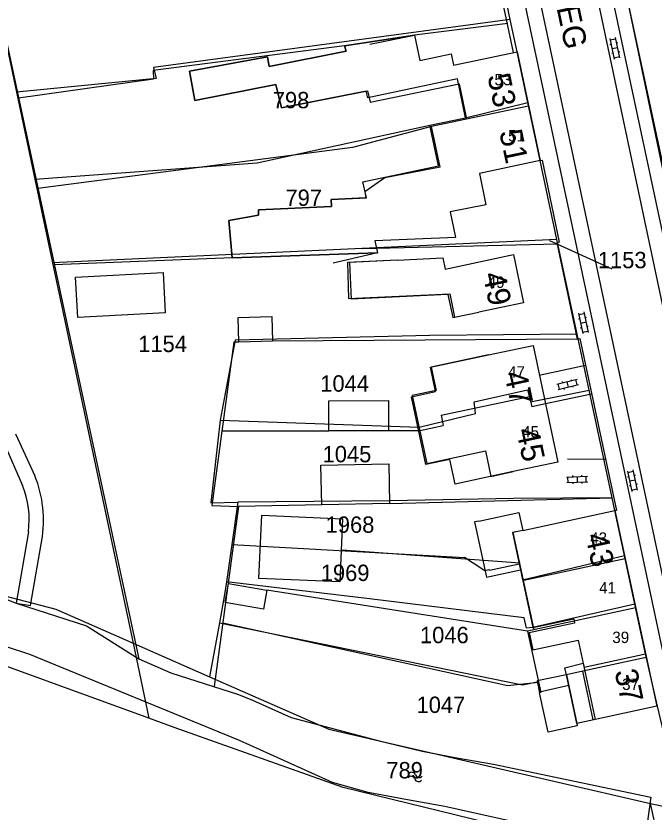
# Model space of a CAD drawing. Extents: x 148816 to 151297, y 399515 to 402500.
# Drawn here: x 150588.1 to 150658.2, y 400624.4 to 400711.9 of the extents above; entities that cross this region are included whole.
import ezdxf

# ---------------------------------------------------------------- set-up
doc = ezdxf.new("R2010")
doc.units = 0
for name, color, linetype in [('B01 Hoofdgebouw  [D] Norm', 7, 'Continuous'), ('B01 Hoofdgebouw  [T] Norm', 7, 'Continuous'), ('B01 hoofgebouw', 7, 'Continuous'), ('B02 Bijgebouw  [D] Norm', 7, 'Continuous'), ('G01 perceelsgrens', 7, 'Continuous'), ('S02 Open verharding  Norm', 7, 'Continuous'), ('S05 Water  Norm', 7, 'Continuous'), ('T04 Haag heg  [D] Gem', 7, 'Continuous'), ('T09 Insteek water  [T] Norm', 7, 'Continuous'), ('V00 Kant verharding algemeen  [T] Norm', 7, 'Continuous'), ('Z01 perceelnummer', 7, 'Continuous'), ('Z02 huisnummer', 7, 'Continuous'), ('Z02 Huisnummer  [Tekst] Norm', 7, 'Continuous'), ('Z06 straatnaam', 7, 'Continuous')]:
    doc.layers.add(name, color=color, linetype=linetype)

msp = doc.modelspace()

# ---------------------------------------------------------------- linework, layer by layer
at = {"layer": 'B01 Hoofdgebouw  [D] Norm'}
for p, q in [((150631.88, 400709.79), (150624.201, 400708.616)), ((150624.201, 400708.616), (150624.355, 400708.007)), ((150615.701, 400707.394), (150607.126, 400705.816)), ((150615.907, 400706.354), (150615.701, 400707.394)), ((150624.355, 400708.007), (150615.907, 400706.354)), ((150607.126, 400705.816), (150607.746, 400702.595)), ((150607.746, 400702.595), (150616.625, 400704.351)), ((150616.625, 400704.351), (150617.243, 400701.79)), ((150617.243, 400701.79), (150626.705, 400703.65)), ((150626.705, 400703.65), (150626.988, 400702.407)), ((150626.988, 400702.407), (150636.805, 400704.446)), ((150636.805, 400704.446), (150637.615, 400700.539)), ((150644.425, 400701.98), (150633.763, 400699.724)), ((150634.704, 400695.277), (150633.763, 400699.724)), ((150634.704, 400695.277), (150628.616, 400694.088)), ((150628.616, 400694.088), (150626.438, 400692.558)), ((150626.438, 400692.558), (150626.541, 400691.899)), ((150626.541, 400691.899), (150622.709, 400691.708)), ((150622.709, 400691.708), (150622.737, 400690.947)), ((150622.737, 400690.947), (150614.742, 400690.564)), ((150614.742, 400690.564), (150614.744, 400689.98)), ((150614.744, 400689.98), (150611.471, 400689.411)), ((150611.471, 400689.411), (150611.841, 400685.3)), ((150611.841, 400685.3), (150627.82, 400685.84)), ((150629.99, 400685.05), (150624.729, 400684.797)), ((150624.729, 400684.797), (150624.923, 400680.767)), ((150635.557, 400681.279), (150624.923, 400680.767)), ((150635.557, 400681.279), (150636.083, 400678.739)), ((150636.083, 400678.739), (150638.969, 400679.337)), ((150633.624, 400673.269), (150640.019, 400674.624)), ((150634.193, 400670.587), (150633.624, 400673.269)), ((150631.536, 400670.024), (150634.193, 400670.587)), ((150633.114, 400662.575), (150631.536, 400670.024)), ((150634.795, 400667.993), (150644.535, 400670.057)), ((150644.535, 400670.057), (150644.776, 400668.924)), ((150646.27, 400669.24), (150644.776, 400668.924)), ((150634.795, 400667.993), (150635.036, 400666.86)), ((150632.327, 400666.286), (150635.036, 400666.86)), ((150635.771, 400663.138), (150633.114, 400662.575)), ((150636.345, 400660.429), (150635.771, 400663.138)), ((150642.74, 400661.79), (150636.345, 400660.429)), ((150643.79, 400655.33), (150642.705, 400655.096)), ((150642.705, 400655.096), (150645.008, 400644.404)), ((150655.042, 400652.191), (150643.919, 400649.803)), ((150656.198, 400646.806), (150644.321, 400644.256)), ((150645.008, 400644.404), (150644.321, 400644.256)), ((150644.321, 400644.256), (150645.779, 400637.5)), ((150657.37, 400641.347), (150650.4, 400639.851)), ((150650.4, 400639.851), (150648.577, 400639.461)), ((150651.543, 400634.5), (150650.4, 400639.851)), ((150648.577, 400639.461), (150649.72, 400634.11)), ((150645.779, 400637.5), (150645.64, 400637.47))]:
    msp.add_line(p, q, dxfattribs=at)
at = {"layer": 'B01 Hoofdgebouw  [T] Norm'}
for p, q in [((150631.88, 400709.79), (150632.46, 400707)), ((150632.46, 400707), (150635.91, 400707.72)), ((150635.91, 400707.72), (150636.17, 400706.49)), ((150636.17, 400706.49), (150643.16, 400707.96)), ((150643.16, 400707.96), (150645.69, 400696)), ((150645.69, 400696), (150639.02, 400694.57)), ((150639.02, 400694.57), (150639.71, 400691.14)), ((150639.71, 400691.14), (150635.82, 400690.34)), ((150635.82, 400690.34), (150636.39, 400687.54)), ((150636.39, 400687.54), (150627.51, 400687.18)), ((150627.51, 400687.18), (150627.82, 400685.84)), ((150629.99, 400685.05), (150634.98, 400685.29)), ((150634.98, 400685.29), (150635.27, 400684.06)), ((150635.27, 400684.06), (150642.76, 400685.66)), ((150642.76, 400685.66), (150643.86, 400680.35)), ((150643.86, 400680.35), (150638.97, 400679.33)), ((150640.02, 400674.62), (150644.91, 400675.66)), ((150644.91, 400675.66), (150647.63, 400662.82)), ((150647.63, 400662.82), (150642.74, 400661.79)), ((150638.96, 400656.36), (150643.36, 400657.31)), ((150643.36, 400657.31), (150643.79, 400655.33)), ((150643.79, 400655.33), (150653.9, 400657.51)), ((150653.9, 400657.51), (150658.52, 400635.99)), ((150646.57, 400633.14), (150645.64, 400637.47)), ((150658.52, 400635.99), (150649.72, 400634.11)), ((150649.77, 400633.83), (150646.57, 400633.14)), ((150649.72, 400634.11), (150649.77, 400633.83))]:
    msp.add_line(p, q, dxfattribs=at)
at = {"layer": 'B01 hoofgebouw'}
for points in [[(150627.82, 400685.84), (150611.841, 400685.3), (150611.471, 400689.411), (150614.744, 400689.98), (150614.742, 400690.564), (150622.737, 400690.947), (150622.709, 400691.708), (150626.585, 400691.901), (150626.215, 400693.649), (150634.525, 400695.407), (150633.582, 400699.868), (150637.504, 400700.698), (150636.6, 400704.971), (150626.733, 400702.884), (150626.576, 400703.625), (150617.243, 400701.79), (150616.625, 400704.351), (150607.746, 400702.595), (150607.126, 400705.816), (150615.701, 400707.394), (150615.907, 400706.354), (150624.355, 400708.007), (150624.201, 400708.616), (150631.88, 400709.79)], [(150626.98, 400708.78), (150631.88, 400709.79), (150632.46, 400707), (150635.91, 400707.72), (150636.17, 400706.49), (150643.16, 400707.96), (150645.69, 400696), (150639.02, 400694.57), (150639.71, 400691.14), (150635.82, 400690.34), (150636.39, 400687.54), (150627.51, 400687.18), (150627.82, 400685.84), (150622.95, 400684.7)], [(150629.99, 400685.05), (150634.98, 400685.29), (150635.27, 400684.06), (150642.76, 400685.66), (150643.86, 400680.35), (150638.97, 400679.33)], [(150629.99, 400685.05), (150624.509, 400684.786), (150624.636, 400680.838), (150635.762, 400681.332), (150636.292, 400678.771), (150638.97, 400679.33)], [(150640.02, 400674.62), (150644.91, 400675.66), (150647.63, 400662.82), (150642.74, 400661.79)], [(150640.02, 400674.62), (150633.717, 400673.28), (150634.261, 400670.713), (150631.639, 400670.158), (150633.219, 400662.696), (150639.676, 400664.064), (150640.268, 400661.269), (150642.74, 400661.79)], [(150638.96, 400656.36), (150643.36, 400657.31), (150643.79, 400655.33), (150653.9, 400657.51), (150658.52, 400635.99), (150649.72, 400634.11), (150649.77, 400633.83), (150646.57, 400633.14), (150645.64, 400637.47)], [(150638.96, 400656.36), (150638.485, 400656.258), (150639.795, 400650.189), (150643.537, 400650.997)], [(150643.79, 400655.33), (150642.655, 400655.085), (150644.898, 400644.639), (150649.387, 400645.602), (150649.486, 400645.139), (150644.495, 400644.068), (150644.898, 400642.188), (150649.889, 400643.259), (150651.76, 400634.546)], [(150649.72, 400634.11), (150648.591, 400639.459), (150645.359, 400638.777), (150645.64, 400637.47)]]:
    msp.add_lwpolyline(points, dxfattribs=at)
at = {"layer": 'B02 Bijgebouw  [D] Norm'}
for points in [[(150594.612, 400683.16), (150604.236, 400683.675), (150604.474, 400679.235), (150594.85, 400678.72)], [(150612.497, 400678.729), (150616.178, 400678.845), (150616.263, 400676.153), (150612.582, 400676.037)], [(150629.028, 400666.283), (150622.474, 400666.276), (150622.47, 400669.593), (150629.024, 400669.6)], [(150621.589, 400662.492), (150629.052, 400662.645), (150629.142, 400658.28), (150621.679, 400658.127)], [(150615.083, 400656.988), (150623.973, 400656.59), (150623.663, 400649.657), (150614.773, 400650.055)], [(150611.428, 400649.488), (150615.653, 400648.761), (150615.296, 400646.684), (150611.071, 400647.411)]]:
    msp.add_lwpolyline(points, close=True, dxfattribs=at)
at = {"layer": 'G01 perceelsgrens'}
for points in [[(150578.897, 400747.19), (150588.12, 400703.512)], [(150642.414, 400711.514), (150638.656, 400729.414)], [(150602.687, 400634.674), (150579.888, 400642.953), (150546.961, 400641.648), (150515.738, 400640.309), (150504.01, 400654.766), (150473.847, 400692.845), (150446.441, 400727.145)], [(150461.787, 400720.926), (150473.855, 400705.51), (150520.004, 400647.773), (150579.924, 400649.917), (150592.461, 400646.682), (150600.934, 400642.948)], [(150655.345, 400713.376), (150660.985, 400686.248)], [(150642.414, 400711.514), (150603.179, 400706.213), (150603.478, 400705.024), (150588.12, 400703.512)], [(150644.339, 400702.388), (150643.16, 400707.96), (150642.414, 400711.514)], [(150588.12, 400703.512), (150590.138, 400693.958)], [(150590.138, 400693.958), (150614.594, 400695.738), (150633.582, 400699.868), (150637.504, 400700.698), (150644.339, 400702.388)], [(150647.545, 400687.304), (150645.69, 400696), (150644.339, 400702.388)], [(150590.138, 400693.958), (150592.086, 400684.733)], [(150647.545, 400687.304), (150626.126, 400686.311)], [(150647.643, 400686.843), (150647.545, 400687.304)], [(150626.126, 400686.311), (150592.086, 400684.733)], [(150626.126, 400686.311), (150647.643, 400686.843)], [(150649.764, 400676.903), (150647.643, 400686.843)], [(150592.086, 400684.733), (150592.919, 400680.787), (150600.934, 400642.948)], [(150649.764, 400676.903), (150633.583, 400676.747), (150612.165, 400676.247), (150610.506, 400667.444)], [(150651.08, 400670.732), (150649.764, 400676.903)], [(150610.506, 400667.444), (150632.377, 400666.672), (150638.601, 400668.195), (150638.437, 400669.453), (150644.304, 400670.772), (150644.628, 400669.482), (150651.08, 400670.732)], [(150653.602, 400658.908), (150651.08, 400670.732)], [(150610.506, 400667.444), (150609.498, 400658.377), (150612.474, 400658.43)], [(150612.474, 400658.43), (150611.801, 400653.78)], [(150653.602, 400658.908), (150642.777, 400658.836), (150629.16, 400658.569), (150612.474, 400658.43)], [(150654.957, 400652.586), (150653.9, 400657.51), (150653.602, 400658.908)], [(150611.801, 400653.78), (150611.208, 400649.683)], [(150611.801, 400653.78), (150637.389, 400652.355)], [(150638.321, 400651.732), (150637.389, 400652.355)], [(150643.397, 400651.629), (150643.533, 400650.995), (150643.767, 400649.906), (150654.957, 400652.586)], [(150656.108, 400647.226), (150654.957, 400652.586)], [(150640.135, 400650.98), (150639.614, 400650.868), (150638.321, 400651.732)], [(150643.397, 400651.629), (150640.145, 400650.931), (150640.135, 400650.98)], [(150611.208, 400649.683), (150611.003, 400648.266), (150610.437, 400645.184)], [(150656.108, 400647.226), (150644.898, 400644.639), (150644.187, 400644.589), (150643.923, 400645.71), (150626.947, 400647.793), (150611.208, 400649.683)], [(150657.281, 400641.762), (150656.108, 400647.226)], [(150610.437, 400645.184), (150609.345, 400639.241)], [(150610.437, 400645.184), (150643.757, 400638.336), (150645.383, 400638.667), (150645.615, 400637.588), (150648.831, 400638.322), (150648.591, 400639.459), (150648.413, 400640.229), (150650.43, 400640.737), (150650.523, 400640.305), (150657.281, 400641.762)], [(150600.934, 400642.948), (150602.687, 400634.674)], [(150600.934, 400642.948), (150609.345, 400639.241)], [(150657.829, 400625.319), (150661.304, 400624.572), (150658.613, 400635.99), (150657.281, 400641.762)], [(150609.345, 400639.241), (150622.451, 400633.465), (150657.829, 400625.319)], [(150659.37, 400618.399), (150624.045, 400627.057), (150605.443, 400633.673), (150602.687, 400634.674)], [(150659.37, 400618.399), (150657.829, 400625.319)]]:
    msp.add_lwpolyline(points, dxfattribs=at)
at = {"layer": 'S02 Open verharding  Norm'}
for p, q in [((150653.357, 400709.398), (150653.848, 400707.151)), ((150653.389, 400709.252), (150653.976, 400709.38)), ((150653.944, 400709.527), (150654.435, 400707.28)), ((150654.229, 400708.924), (150654.082, 400708.892)), ((150653.496, 400708.763), (150653.35, 400708.731)), ((150654.189, 400708.403), (150653.603, 400708.275)), ((150653.71, 400707.786), (150653.563, 400707.754)), ((150653.816, 400707.298), (150654.403, 400707.426)), ((150654.442, 400707.947), (150654.296, 400707.915)), ((150649.907, 400679.214), (150650.398, 400676.967)), ((150649.939, 400679.068), (150650.526, 400679.196)), ((150650.494, 400679.343), (150650.985, 400677.096)), ((150650.046, 400678.579), (150649.9, 400678.547)), ((150650.779, 400678.74), (150650.632, 400678.708)), ((150650.26, 400677.602), (150650.113, 400677.57)), ((150650.739, 400678.219), (150650.153, 400678.091)), ((150650.992, 400677.763), (150650.846, 400677.731)), ((150650.366, 400677.114), (150650.953, 400677.242)), ((150647.525, 400671.41), (150649.762, 400671.943)), ((150647.664, 400670.827), (150649.901, 400671.36)), ((150647.81, 400670.861), (150647.671, 400671.445)), ((150648.122, 400671.707), (150648.157, 400671.561)), ((150648.643, 400671.677), (150648.783, 400671.093)), ((150649.095, 400671.939), (150649.13, 400671.793)), ((150649.755, 400671.325), (150649.616, 400671.909)), ((150648.296, 400670.977), (150648.331, 400670.831)), ((150649.269, 400671.209), (150649.304, 400671.063)), ((150655.296, 400661.856), (150655.787, 400659.609)), ((150655.328, 400661.71), (150655.915, 400661.838)), ((150655.883, 400661.985), (150656.374, 400659.738)), ((150648.601, 400661.193), (150650.9, 400661.274)), ((150648.772, 400660.599), (150648.751, 400661.199)), ((150649.245, 400661.366), (150649.251, 400661.216)), ((150649.75, 400661.234), (150649.772, 400660.634)), ((150650.245, 400661.401), (150650.25, 400661.251)), ((150650.771, 400660.669), (150650.75, 400661.269)), ((150655.435, 400661.221), (150655.289, 400661.189)), ((150656.128, 400660.861), (150655.542, 400660.733)), ((150656.168, 400661.382), (150656.021, 400661.35)), ((150648.622, 400660.594), (150650.921, 400660.675)), ((150649.272, 400660.617), (150649.277, 400660.467)), ((150650.271, 400660.652), (150650.277, 400660.502)), ((150655.649, 400660.244), (150655.502, 400660.212)), ((150655.755, 400659.756), (150656.342, 400659.884)), ((150656.381, 400660.405), (150656.235, 400660.373))]:
    msp.add_line(p, q, dxfattribs=at)
at = {"layer": 'S05 Water  Norm'}
for centre, start, end in [((150631.593, 400628.309), 18.01905, 141.87408), ((150632.401, 400628.572), 198.01905, 321.87408), ((150631.515, 400627.866), 18.01905, 141.87408), ((150632.323, 400628.129), 198.01905, 321.87408)]:
    msp.add_arc(centre, 0.425, start, end, dxfattribs=at)
at = {"layer": 'T04 Haag heg  [D] Gem'}
for p, q in [((150578.861, 400747.104), (150601.556, 400641.206)), ((150642.139, 400711.063), (150631.88, 400709.79)), ((150624.201, 400708.616), (150603.141, 400705.879)), ((150603.141, 400705.879), (150603.194, 400704.94)), ((150603.194, 400704.94), (150588.347, 400702.84)), ((150633.763, 400699.724), (150625.076, 400697.426)), ((150625.076, 400697.426), (150590.472, 400692.924)), ((150611.841, 400685.3), (150592.27, 400684.536)), ((150611.999, 400676.037), (150609.597, 400658.06)), ((150612.582, 400676.037), (150611.999, 400676.037)), ((150649.77, 400676.37), (150616.263, 400676.153)), ((150610.737, 400666.262), (150622.475, 400666.275)), ((150632.327, 400666.286), (150629.028, 400666.282)), ((150621.679, 400658.127), (150612.516, 400657.969)), ((150629.142, 400658.28), (150653.636, 400658.897)), ((150609.597, 400658.06), (150612.516, 400657.969)), ((150612.516, 400657.969), (150609.836, 400638.15)), ((150623.93, 400653.186), (150643.481, 400651.781)), ((150644.321, 400644.256), (150615.653, 400648.761)), ((150642.156, 400638.249), (150610.808, 400645.146)), ((150645.48, 400638.59), (150642.156, 400638.249))]:
    msp.add_line(p, q, dxfattribs=at)
at = {"layer": 'T09 Insteek water  [T] Norm'}
for p, q in [((150582.881, 400649.405), (150588.076, 400647.311)), ((150588.076, 400647.311), (150595.799, 400644.843)), ((150595.799, 400644.843), (150601.556, 400641.206)), ((150618.336, 400634.767), (150628.15, 400632.14)), ((150628.15, 400632.14), (150632.71, 400631.04)), ((150632.71, 400631.04), (150636.55, 400630.33)), ((150636.55, 400630.33), (150640.56, 400629.62)), ((150640.56, 400629.62), (150657.87, 400626)), ((150626.8, 400626.5), (150622.88, 400627.61)), ((150631.1, 400625.69), (150626.8, 400626.5)), ((150657.87, 400626), (150657.02, 400620.15)), ((150635.21, 400624.97), (150631.1, 400625.69)), ((150657.02, 400620.15), (150635.21, 400624.97))]:
    msp.add_line(p, q, dxfattribs=at)
for points in [[(150622.88, 400627.61), (150612.628, 400632.234), (150589.598, 400641.698), (150587.133, 400642.502), (150576.136, 400644.063), (150563.802, 400643.412), (150558.928, 400643.344), (150551.896, 400643.371), (150547.96, 400642.89)], [(150601.556, 400641.206), (150605.089, 400639.67), (150612.535, 400637.285), (150614.086, 400636.681), (150618.336, 400634.767)]]:
    msp.add_lwpolyline(points, dxfattribs=at)
at = {"layer": 'V00 Kant verharding algemeen  [T] Norm'}
for p, q in [((150636.18, 400750), (150665.1, 400614)), ((150637.893, 400750), (150665.078, 400622.321)), ((150644.339, 400750), (150671.09, 400623.493)), ((150645.965, 400750), (150674.19, 400617.11)), ((150642.76, 400707.88), (150638.19, 400729.35)), ((150654.73, 400716.28), (150676.27, 400615.44)), ((150645.69, 400696), (150645.92, 400696.03)), ((150645.92, 400696.03), (150647.79, 400687.02)), ((150647.79, 400687.02), (150647.53, 400686.94)), ((150647.53, 400686.94), (150649.77, 400676.37)), ((150649.77, 400676.37), (150650.05, 400676.44)), ((150650.05, 400676.44), (150654.08, 400657.53)), ((150650.685, 400673.46), (150645.605, 400672.378)), ((150651.353, 400670.325), (150646.27, 400669.242)), ((150652.835, 400663.107), (150648.697, 400663.143)), ((150654.08, 400657.53), (150653.9, 400657.51))]:
    msp.add_line(p, q, dxfattribs=at)
for points in [[(150585.195, 400668.349), (150586.753, 400664.876), (150588.796, 400660.275)], [(150589.96, 400661.769), (150588.039, 400665.896)], [(150589.427, 400655.187), (150588.076, 400647.311), (150589.677, 400647.059), (150590.975, 400654.653)]]:
    msp.add_lwpolyline(points, dxfattribs=at)
for centre, radius, start, end in [((150577.888, 400656.417), 13.205, 352.32433, 23.91107), ((150579.541, 400656.544), 9.978, 352.18289, 21.95624)]:
    msp.add_arc(centre, radius, start, end, dxfattribs=at)
at = {"layer": 'Z01 perceelnummer'}
msp.add_lwpolyline([(150653.629, 400684.054), (150646.755, 400687.185)], dxfattribs=at)

# ---------------------------------------------------------------- texts
for s, p in [('798', (150616.303, 400701.743)), ('797', (150617.692, 400691.005)), ('1153', (150652.042, 400684.154)), ('1154', (150601.505, 400674.937)), ('1044', (150621.521, 400670.582)), ('1045', (150621.778, 400662.817)), ('1968', (150622.112, 400655.063)), ('1969', (150621.573, 400649.763)), ('1046', (150632.487, 400642.927)), ('1047', (150632.105, 400635.255)), ('789', (150628.788, 400628.061))]:
    msp.add_text(s, height=1.8, dxfattribs=at).set_placement(p)
at = {"layer": 'Z02 huisnummer'}
for s, rotation, p in [('53', 281.95065, (150639.888, 400705.306)), ('51', 281.95065, (150641.19, 400699.153)), ('49', 281.71453, (150639.378, 400683.497)), ('47', 282.00671, (150641.732, 400672.566)), ('45', 282.00671, (150643.05, 400666.348)), ('43', 282.11876, (150650.651, 400654.775)), ('37', 282.11876, (150653.861, 400639.825))]:
    msp.add_text(s, height=2.5, rotation=rotation, dxfattribs=at).set_placement(p)
at = {"layer": 'Z02 Huisnummer  [Tekst] Norm'}
for s, p in [('53', (150640.676, 400704.274)), ('51', (150642.177, 400698.092)), ('49', (150639.926, 400681.989)), ('47', (150642.16, 400672.127)), ('45', (150643.715, 400665.551)), ('43', (150651.201, 400653.862)), ('41', (150652.183, 400648.401)), ('39', (150653.627, 400642.945)), ('37', (150654.711, 400637.786))]:
    msp.add_text(s, height=1.25, dxfattribs=at).set_placement(p)
at = {"layer": 'Z06 straatnaam'}
msp.add_text('BOSSCHEWEG', height=2.5, rotation=281.95065, dxfattribs=at).set_placement((150643.454, 400731.876))

doc.saveas('drawing.dxf')
